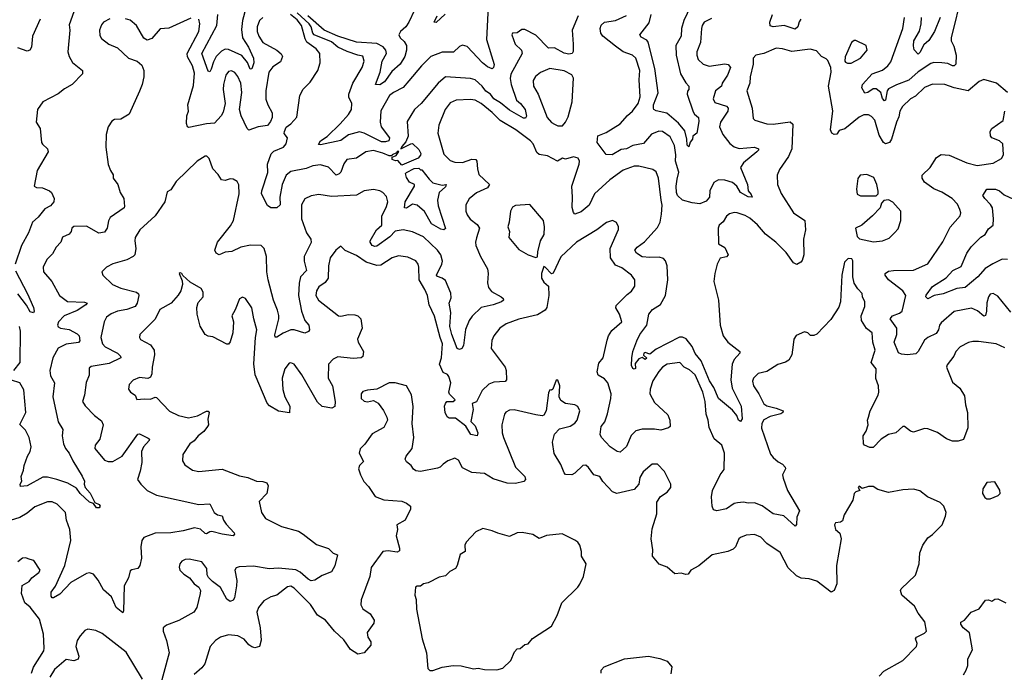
# Model space of a CAD drawing. Extents: x 1690054 to 1842981, y 782881 to 914114.
# Tile 647 of 656: x 1805038 to 1811346, y 878621 to 882801. Entities that reach past the tile are written whole.
import ezdxf

# ---------------------------------------------------------------- set-up
doc = ezdxf.new("R2010")
doc.units = 0

msp = doc.modelspace()

# ---------------------------------------------------------------- linework, layer by layer
at = {"layer": '0CON10XD'}
for points in [[(1811075, 882973.8), (1811005.3, 882685), (1811004.7, 882665), (1811021.8, 882631.8), (1811037.3, 882575), (1811035, 882516.7), (1811025, 882505.7), (1811015, 882505.5), (1810985, 882520), (1810945, 882525.3), (1810895, 882526.7), (1810875, 882520), (1810795, 882467.9), (1810735, 882413.2), (1810655, 882384.3), (1810605, 882358.5), (1810595.3, 882344.7), (1810585, 882286), (1810577.6, 882282.4), (1810565, 882296), (1810554.3, 882334.3), (1810525, 882358.2), (1810505, 882358.5), (1810472.5, 882335), (1810451.4, 882331.4), (1810433.5, 882365), (1810436.9, 882385), (1810499.6, 882455), (1810565, 882477.4), (1810599.6, 882505), (1810619.1, 882530.9), (1810696, 882745), (1810706.8, 882815)], [(1805395, 882882.5), (1805355, 882767.5), (1805359.5, 882735), (1805346.5, 882595), (1805354.4, 882565), (1805375, 882526), (1805439.2, 882475), (1805439.2, 882455), (1805374, 882385), (1805325, 882358.1), (1805285, 882325.8), (1805185.9, 882274.1), (1805151.2, 882225), (1805144, 882145), (1805168, 882105), (1805178, 882015), (1805183.4, 882003.4), (1805216.7, 881975), (1805220, 881955), (1805148.8, 881835), (1805130, 881735), (1805145, 881725.7), (1805184.5, 881724.5), (1805228, 881705), (1805240.8, 881695), (1805258.8, 881655), (1805255.8, 881635), (1805235, 881609.2), (1805199.6, 881590.4), (1805155, 881535.7), (1805120, 881505), (1805094.6, 881435), (1805049.5, 881355), (1805007.9, 881235)], [(1806486, 882874), (1806464.3, 882795), (1806457.7, 882737.7), (1806465.3, 882685), (1806502.8, 882625), (1806535.5, 882554.5), (1806537.1, 882525), (1806525, 882486.7), (1806515, 882483.3), (1806496.4, 882526.4), (1806461.4, 882571.4), (1806375, 882610.5), (1806355, 882611.6), (1806329.9, 882600.1), (1806295.3, 882565), (1806278.9, 882531.1), (1806265, 882484.2), (1806255, 882467.5), (1806245, 882472.5), (1806205.3, 882585), (1806299.6, 882765), (1806307.1, 882835)], [(1808040, 882885), (1808029.1, 882675), (1808078.1, 882515), (1808073.8, 882495), (1808063.8, 882486.2), (1808035, 882500), (1808003.2, 882525), (1807905, 882628.5), (1807875, 882638.1), (1807855, 882628.6), (1807817.3, 882592.7), (1807745, 882592.2), (1807671.8, 882565), (1807611.5, 882505), (1807530.5, 882409.5), (1807495, 882366.2), (1807433.1, 882335), (1807407.8, 882315), (1807351.8, 882218.2), (1807347.1, 882145), (1807353.1, 882115), (1807406.9, 882045), (1807402.5, 882025), (1807382.2, 882017.8), (1807355, 882019.8), (1807245, 882075.2), (1807215, 882083.1), (1807145, 882063.7), (1807095, 882028.3), (1806965, 882000), (1806951.7, 882001.7), (1806965.7, 882025), (1807007.2, 882052.8), (1807090.4, 882135), (1807145, 882194.5), (1807163.1, 882225), (1807165.4, 882265), (1807145.4, 882305), (1807146.8, 882325), (1807172.1, 882395), (1807232.2, 882495), (1807245.6, 882535), (1807236.6, 882566.6), (1807204.5, 882574.5), (1807135, 882597.5), (1807076.2, 882626.2), (1807035, 882659.6), (1806924.9, 882704.9), (1806915.4, 882715.4), (1806904.2, 882755), (1806891.1, 882775), (1806815, 882845.3)], [(1809355, 882927.5), (1809292.2, 882795), (1809278.3, 882745), (1809275, 882696), (1809241.7, 882635), (1809243.4, 882575), (1809271.6, 882455), (1809305, 882395.8), (1809325.7, 882375), (1809325.6, 882355), (1809316.4, 882343.6), (1809313.1, 882325), (1809351.7, 882211.7), (1809362, 882195), (1809387.1, 882175), (1809388.3, 882148.3), (1809376.7, 882075), (1809350, 882055), (1809347.5, 882035), (1809333, 882017), (1809325, 881987.5), (1809315, 881996.7), (1809312.9, 882035), (1809298.8, 882088.8), (1809257.8, 882137.8), (1809183.3, 882203.3), (1809115, 882217.5), (1809101.2, 882225), (1809097.5, 882235), (1809099.1, 882255), (1809128.1, 882331.9), (1809107.7, 882487.7), (1809065, 882656.7), (1809055, 882670.8), (1809018.7, 882688.7), (1809011.8, 882705), (1809069.6, 882780.4), (1809083, 882835)], [(1805169.6, 882805), (1805120, 882695), (1805112.5, 882625), (1805103.1, 882606.9), (1805085, 882600.6), (1805025, 882621.5)], [(1805615, 882807.1), (1805575, 882785.7), (1805561.4, 882768.6), (1805547.8, 882735), (1805550.3, 882700.3), (1805561.7, 882681.7), (1805609.2, 882645), (1805665, 882621.4), (1805735, 882555.7), (1805790, 882535), (1805819.1, 882509.1), (1805832, 882475), (1805832, 882435), (1805822.9, 882385), (1805805, 882342.5), (1805738, 882195), (1805685, 882164.4), (1805645, 882160.9), (1805627.9, 882152.1), (1805604.2, 882115), (1805592.5, 882065), (1805589.2, 881985), (1805604.3, 881874.3), (1805618.6, 881835), (1805637.3, 881807.3), (1805636.2, 881785), (1805666.3, 881746.3), (1805681.5, 881695), (1805704.4, 881655), (1805710, 881605), (1805706, 881595), (1805616.2, 881533.8), (1805606.3, 881513.7), (1805598.5, 881465), (1805580.8, 881439.2), (1805545, 881433.1), (1805465, 881478.9), (1805385, 881475.7), (1805372.5, 881465), (1805368, 881445), (1805353.5, 881426.5), (1805310.9, 881409.1), (1805300.5, 881375), (1805270.6, 881345), (1805247.8, 881302.2), (1805210.6, 881265), (1805188.1, 881215), (1805190.6, 881185), (1805244.4, 881125)], [(1806135, 882810), (1805992.6, 882747.4), (1805938.3, 882741.7), (1805885, 882681.4), (1805855, 882670.6), (1805833.1, 882683.1), (1805785.4, 882765), (1805745, 882797.9), (1805715, 882806.7)], [(1806594.4, 882815), (1806574.8, 882795.2), (1806560, 882755), (1806558.7, 882725), (1806569.2, 882695), (1806595.5, 882655), (1806685, 882606.5), (1806712.1, 882582.1), (1806720.7, 882565), (1806708.6, 882531.4), (1806660, 882500), (1806634.8, 882465.2), (1806615, 882346.2), (1806615, 882291.2), (1806626.9, 882255), (1806655.6, 882205), (1806654.4, 882175), (1806645, 882150), (1806625, 882124.3), (1806565, 882115.7), (1806505, 882094.3), (1806495, 882104), (1806456.9, 882185), (1806445.6, 882225), (1806460.7, 882335), (1806453.5, 882395), (1806435, 882436.5), (1806415, 882461.9), (1806395, 882473.3), (1806375, 882468.9), (1806358.2, 882445), (1806343.8, 882385), (1806342.1, 882355), (1806354.3, 882265), (1806341.3, 882208.7), (1806328.6, 882185), (1806285, 882137.5), (1806235, 882134.6), (1806120.7, 882110.7), (1806112.5, 882115), (1806106, 882136), (1806109.4, 882185), (1806120, 882215), (1806114.4, 882255), (1806151.4, 882378.6), (1806158.1, 882458.1), (1806145.7, 882505), (1806113.3, 882563.3), (1806111.1, 882585), (1806185.9, 882725), (1806191.2, 882775), (1806184.4, 882804.4)], [(1808614.6, 882825), (1808576.2, 882733.8), (1808584.1, 882645), (1808582.9, 882597.1), (1808576.9, 882585), (1808555, 882580.6), (1808525, 882586.7), (1808465, 882620), (1808425, 882617.9), (1808345, 882703.1), (1808275, 882738.1), (1808255, 882738.6), (1808225, 882718), (1808195, 882715.6), (1808190, 882705), (1808211.4, 882645), (1808251.9, 882605), (1808257.5, 882585), (1808185, 882452.9), (1808180.5, 882425), (1808185.7, 882385), (1808220.5, 882285), (1808246.5, 882265), (1808275.8, 882225.8), (1808285, 882182.5), (1808279.1, 882170.9), (1808265, 882171.1), (1808175, 882221.2), (1808118, 882268), (1808075, 882293.3), (1808054.4, 882325), (1808025, 882342.5), (1808001.1, 882375), (1807955, 882415.4), (1807925, 882424.6), (1807765, 882434.5), (1807717.8, 882395), (1807610, 882265), (1807566.7, 882225), (1807521.1, 882148.9), (1807526.8, 882055), (1807511.7, 882018.3), (1807485, 881988.8), (1807480, 881975), (1807543.4, 882006.6), (1807555, 882007.1), (1807595, 881970), (1807607.1, 881945), (1807605, 881932.5), (1807590, 881915), (1807485, 881870), (1807460, 881900), (1807445, 881897.5), (1807423.9, 881906.1), (1807425, 881920), (1807449.3, 881930.7), (1807467.5, 881957.5), (1807455, 881956), (1807451.7, 881948.3), (1807423.8, 881935), (1807421.7, 881928.3), (1807405, 881928.1), (1807365, 881946.7), (1807305, 881962.4), (1807255.3, 881954.7), (1807195, 881914.4), (1807133.8, 881905), (1807115, 881878.8), (1807095.5, 881825), (1807085, 881813.5), (1807065, 881805.6), (1807015, 881855.5), (1806965, 881871.3), (1806915, 881864.5), (1806872.8, 881847.3), (1806775, 881828.7), (1806744.7, 881805), (1806718.8, 881745), (1806704.1, 881665), (1806705.9, 881615), (1806685, 881596.4), (1806647, 881597), (1806625, 881610), (1806587.3, 881685), (1806588.2, 881705), (1806626.8, 881823.2), (1806625.3, 881875), (1806648.6, 881941.4), (1806665, 881958.5), (1806728, 881985), (1806745, 882006.7), (1806752.5, 882045), (1806732.5, 882072.5), (1806734.2, 882085.8), (1806745, 882113.3), (1806775, 882133.3), (1806812.7, 882177.3), (1806832.9, 882315), (1806854.6, 882355.4), (1806898.3, 882401.7), (1806947.1, 882475), (1806962.5, 882525), (1806960.4, 882585), (1806936.2, 882615), (1806878.2, 882658.2), (1806867.6, 882677.6), (1806843.6, 882765), (1806815, 882801.1), (1806771.7, 882835)], [(1807567, 882863), (1807531.3, 882785), (1807511.2, 882755), (1807476.6, 882725), (1807466.7, 882705), (1807474.7, 882685), (1807501.4, 882661.4), (1807515.3, 882635), (1807515.8, 882605.8), (1807504.6, 882565.4), (1807475, 882517.2), (1807421.6, 882468.4), (1807375, 882403.1), (1807345, 882383.3), (1807316.7, 882385), (1807347.7, 882465), (1807359.3, 882535), (1807386.9, 882585), (1807383.8, 882605), (1807366.8, 882626.8), (1807325, 882648), (1807195, 882657.9), (1807075, 882695.9), (1806988.4, 882735), (1806883.5, 882825)], [(1807763.6, 882836.4), (1807705, 882783.8), (1807693.3, 882785), (1807712, 882825)], [(1809470.4, 882809.6), (1809422.2, 882785), (1809410, 882765), (1809406.1, 882743.9), (1809398.9, 882655), (1809376.4, 882595), (1809375.6, 882574.4), (1809385, 882545.8), (1809416.1, 882516.1), (1809455, 882502.9), (1809555, 882519.1), (1809575.7, 882515), (1809591.5, 882495), (1809573.2, 882446.8), (1809538.9, 882395), (1809533.5, 882375), (1809494.5, 882345), (1809480.8, 882295), (1809490.3, 882270.3), (1809565, 882247.7), (1809577.3, 882235), (1809574.1, 882215), (1809526.9, 882145), (1809520.8, 882115), (1809541.5, 882065), (1809587.6, 882007.6), (1809615, 881987.7), (1809646.7, 881976.7), (1809745, 881983.8), (1809770, 881975), (1809770, 881965), (1809760.6, 881955), (1809675.6, 881885), (1809655.6, 881855), (1809701.5, 881745), (1809704.5, 881704.5), (1809725, 881681.2), (1809730, 881665), (1809705, 881666.9), (1809655.8, 881695), (1809632.3, 881735), (1809605, 881757.5), (1809555, 881773.9), (1809514.5, 881775.5), (1809485, 881757.5), (1809458.5, 881705), (1809456.8, 881665), (1809435, 881638), (1809395, 881621.8), (1809345, 881627.8), (1809285, 881644.2), (1809251.9, 881675), (1809244.8, 881694.8), (1809242.6, 881735), (1809250.6, 881779.4), (1809260.3, 881825), (1809238.4, 881895), (1809240.7, 881935), (1809233.7, 881995), (1809205, 882051.8), (1809155.2, 882085.2), (1809132.8, 882087.2), (1809085, 882068.8), (1809035, 882008.5), (1808965, 881994.7), (1808925, 881974.7), (1808890.1, 881969.9), (1808834.3, 881935.7), (1808795, 881937.6), (1808736.7, 882015), (1808742.5, 882057.5), (1808795, 882077.8), (1808885, 882133.7), (1808931.6, 882188.4), (1808964.8, 882215.2), (1809000.3, 882265), (1809013.5, 882306.5), (1809006.1, 882415), (1809010.4, 882475), (1808985, 882554.2), (1808963.6, 882573.6), (1808905, 882596.1), (1808855, 882630.9), (1808773.6, 882695), (1808760, 882715), (1808756.2, 882745), (1808763.5, 882766.5), (1808784, 882786), (1808855, 882795.6), (1808925, 882828.1)], [(1810042, 882805), (1810032.1, 882787.9), (1810022.5, 882755), (1810005, 882740.5), (1809935, 882764.1), (1809865, 882756.2), (1809845, 882762.5), (1809843.8, 882785), (1809860.9, 882835)], [(1810934.4, 882815.6), (1810898.9, 882725), (1810862, 882668), (1810829.9, 882640.1), (1810805, 882590), (1810795, 882581.2), (1810767.7, 882607.7), (1810763.2, 882633.2), (1810767.1, 882665), (1810802.4, 882727.6), (1810814.2, 882775), (1810814.8, 882815)], [(1811365.8, 882335), (1811295, 882393.8), (1811215, 882418), (1811185, 882406), (1811115, 882346), (1811024.1, 882364.1), (1810965, 882385.4), (1810885, 882388.5), (1810835, 882367.5), (1810777.8, 882312.2), (1810744.5, 882295), (1810693.8, 882245), (1810677.3, 882215), (1810671.2, 882178.8), (1810655.4, 882144.6), (1810622.8, 882035), (1810609.6, 882015), (1810585, 882006.1), (1810572.2, 882015), (1810545, 882061.8), (1810517.4, 882157.4), (1810495, 882182.1), (1810475, 882191.8), (1810445, 882191.5), (1810415, 882176.2), (1810325, 882102.9), (1810288.5, 882091.5), (1810271.9, 882068.1), (1810255, 882066.7), (1810240, 882075), (1810233.1, 882095), (1810246.3, 882216.3), (1810220, 882375), (1810237.1, 882465), (1810234.3, 882495), (1810215, 882540), (1810205, 882550), (1810175, 882566.2), (1810142, 882602), (1810102, 882612), (1809985, 882598.2), (1809925, 882615.4), (1809885, 882619.5), (1809805, 882585.5), (1809755, 882574.4), (1809736.9, 882555), (1809736.8, 882516.8), (1809716.9, 882435), (1809715.5, 882395), (1809696.5, 882345), (1809731.1, 882235), (1809737.9, 882167.9), (1809748.1, 882158.1), (1809825, 882134.3), (1809865, 882131.9), (1809975, 882146), (1809991.2, 882131.2), (1809985.4, 881974.6), (1809963.1, 881925), (1809905, 881841.2), (1809890, 881805), (1809893.3, 881745), (1809917.3, 881687.3), (1809994.7, 881564.7), (1810067.1, 881515), (1810072.9, 881455), (1810058.5, 881395), (1810061.4, 881295), (1810050.7, 881259.3), (1810043, 881247), (1810017, 881233), (1809995, 881243.3), (1809949.3, 881309.3), (1809881.1, 881375), (1809815, 881427.7), (1809765, 881486.8), (1809715, 881529.1), (1809685, 881547.1), (1809635, 881563.3), (1809614.4, 881565.6), (1809585, 881558.6), (1809566.6, 881543.4), (1809544.6, 881505.4), (1809520, 881485), (1809512.7, 881465), (1809514.4, 881365), (1809555, 881342.9), (1809575.7, 881295), (1809565, 881281.9), (1809525, 881273.1), (1809505.9, 881234.1), (1809490.8, 881175), (1809484.7, 881124.7), (1809515.5, 881004.5), (1809525.9, 880845), (1809545.4, 880775), (1809574.8, 880734.8), (1809652.5, 880675), (1809652.5, 880665), (1809615, 880623.8), (1809602.2, 880595), (1809593.3, 880495), (1809601.6, 880441.6), (1809660, 880325), (1809665.6, 880245), (1809655, 880228), (1809642.9, 880235), (1809632, 880265), (1809605, 880300), (1809514.6, 880375), (1809485.8, 880445.8), (1809457.3, 880487.3), (1809403.4, 880615), (1809365, 880662.7), (1809347, 880707), (1809307.6, 880757.6), (1809285, 880767.5), (1809265, 880768.2), (1809115, 880691.1), (1809075, 880658.1), (1809045, 880670), (1809036.2, 880665), (1809035, 880652.5), (1809055, 880632.5), (1809045, 880624.3), (1809026.2, 880636.2), (1809005, 880628), (1808980.5, 880599.5), (1808982.5, 880567.5), (1808975, 880562.5), (1808965, 880567.5), (1808957, 880587), (1808960, 880635), (1808966.9, 880675), (1808990.9, 880745), (1809011.8, 880785), (1809055.4, 880845), (1809068.1, 880915), (1809092.9, 880945), (1809142.7, 880977.3), (1809175.9, 881035), (1809189.7, 881135), (1809185.9, 881225), (1809175.8, 881255.8), (1809161.6, 881271.6), (1809135, 881278.9), (1809075, 881276.8), (1809025, 881283.1), (1808990, 881305), (1808978.5, 881325), (1808992.7, 881345), (1809041.3, 881378.7), (1809125, 881469.4), (1809140, 881505), (1809148.8, 881555), (1809153.9, 881613.9), (1809148.2, 881645), (1809130, 881785), (1809115, 881826), (1809095, 881842.5), (1809005, 881862.7), (1808975, 881862.1), (1808905, 881836.9), (1808818.8, 881775), (1808721.2, 881685), (1808686.3, 881613.7), (1808635, 881569.6), (1808595, 881556.2), (1808585, 881566.7), (1808577.5, 881597.5), (1808580, 881665), (1808574.2, 881735), (1808622.1, 881875), (1808624.5, 881895), (1808615.7, 881915), (1808585, 881922.3), (1808535, 881908), (1808515, 881913.8), (1808484.2, 881894.2), (1808419.2, 881929.2), (1808365, 881937.5), (1808351.2, 881951.2), (1808326.9, 882005), (1808310.9, 882025), (1808216.4, 882095), (1808115.5, 882155.5), (1808065, 882206.9), (1807995, 882263.6), (1807955, 882284.7), (1807925, 882290.9), (1807835, 882285.4), (1807795, 882267.8), (1807764.2, 882225.8), (1807723.3, 882125), (1807716.4, 882075), (1807755, 881940.8), (1807795, 881900), (1807825, 881887.5), (1807875, 881886.9), (1807935, 881908), (1807960, 881905), (1807967.1, 881895), (1807970.4, 881845), (1807979.8, 881809.8), (1808047.8, 881745), (1808035.6, 881725), (1807965, 881691.9), (1807917.3, 881652.7), (1807896.9, 881615), (1807896.9, 881575), (1807905, 881552), (1807924, 881524), (1807968.4, 881488.4), (1807984.4, 881465), (1807965, 881403.3), (1807957.9, 881375), (1807960.4, 881355), (1807990.8, 881285), (1808035.7, 881205), (1808040, 881175), (1808035.5, 881115), (1808041.5, 881085), (1808059.8, 881059.8), (1808121.4, 881025), (1808134.2, 881015), (1808136.5, 881005), (1808125, 880993.8), (1808070.8, 880975), (1807995, 880957.9), (1807937.5, 880902.5), (1807918, 880875), (1807894.1, 880815.9), (1807880.9, 880715), (1807870, 880695), (1807855, 880687.6), (1807841.2, 880695), (1807805.9, 880785), (1807793.9, 880835), (1807800, 880925), (1807788.9, 880985), (1807801.1, 881018.9), (1807799.2, 881049.1), (1807765, 881130.5), (1807745.2, 881145.2), (1807715.3, 881155.3), (1807707.5, 881165), (1807742.2, 881235), (1807745.8, 881255), (1807734.7, 881295), (1807715.2, 881325.2), (1807625, 881411.2), (1807555, 881441.8), (1807495, 881454.6), (1807443.4, 881446.6), (1807409.7, 881410.3), (1807325, 881351.2), (1807312.4, 881347.6), (1807295, 881355.5), (1807282.3, 881375), (1807282.9, 881385), (1807324.2, 881455.8), (1807357.3, 881485), (1807357, 881543), (1807388.4, 881605), (1807396.9, 881635), (1807387.7, 881667.7), (1807365, 881694.3), (1807344.3, 881705.7), (1807305, 881712.9), (1807244.7, 881705.3), (1807195, 881676.2), (1807035, 881667.6), (1806955, 881681.5), (1806905, 881672.2), (1806865, 881652.9), (1806842.7, 881615), (1806843.1, 881525), (1806876, 881436), (1806901.8, 881395), (1806904.4, 881374.4), (1806859.2, 881285), (1806859.6, 881255), (1806875.5, 881195), (1806836.5, 881153.5), (1806827.4, 881112.6), (1806823.6, 881035), (1806843.8, 880933.8), (1806865.3, 880875.3), (1806890.5, 880845), (1806893.8, 880815), (1806887.1, 880802.9), (1806865, 880792.5), (1806795, 880815.4), (1806775, 880814.6), (1806726, 880794), (1806685, 880766.7), (1806675, 880767.5), (1806672.9, 880782.9), (1806696.8, 880885), (1806696.9, 880906.9), (1806690.2, 880940.2), (1806662.8, 881005), (1806628.8, 881135), (1806621.2, 881185), (1806619.7, 881285), (1806603.1, 881335), (1806585, 881354.5), (1806516.7, 881356.7), (1806455, 881343.5), (1806396.6, 881316.6), (1806355, 881312), (1806315, 881294.3), (1806295.5, 881305.5), (1806287.8, 881325), (1806305.9, 881375), (1806389.2, 881480.9), (1806406.5, 881515), (1806442.7, 881685), (1806442.4, 881742.4), (1806430, 881765), (1806405, 881780), (1806385, 881782.5), (1806355, 881770.8), (1806331.2, 881775), (1806309.1, 881809.1), (1806274, 881845), (1806252.3, 881912.3), (1806235.9, 881925.9), (1806225, 881926.2), (1806175, 881895.8), (1806039.4, 881765), (1806005, 881712), (1805982.4, 881697.6), (1805967.5, 881635), (1805905.2, 881544.8), (1805807.1, 881455), (1805778.1, 881405), (1805774.4, 881385), (1805782.5, 881335), (1805775.5, 881294.5), (1805763.8, 881283.8)], [(1810341.7, 882521.7), (1810365, 882522.5), (1810424.3, 882555.7), (1810468, 882605), (1810460, 882635), (1810395, 882668.8), (1810385, 882668.8), (1810366.2, 882655), (1810327.3, 882562.7), (1810323.3, 882535), (1810328.3, 882528.3), (1810341.7, 882521.7)], [(1808485, 882121.2), (1808515, 882122), (1808535, 882145.8), (1808550.8, 882179.2), (1808577.2, 882275), (1808585, 882426.7), (1808575, 882448.6), (1808525, 882474.4), (1808435, 882487.5), (1808375, 882463.5), (1808342.1, 882437.9), (1808327.3, 882412.7), (1808328.5, 882375), (1808360, 882325), (1808416.9, 882175), (1808445, 882142.5), (1808465, 882131.2), (1808485, 882121.2)], [(1811387, 880927), (1811305, 881030.6), (1811275, 881046.9), (1811255, 881042.5), (1811243.9, 881026.1), (1811233.1, 880986.9), (1811232.8, 880935), (1811224.5, 880905.5), (1811215, 880902.2), (1811175, 880936.3), (1811135, 880954), (1811025, 880931.1), (1810940.9, 880859.1), (1810931.2, 880845), (1810925.3, 880814.7), (1810908.6, 880791.4), (1810855, 880765.3), (1810835, 880748.4), (1810793, 880675), (1810778.9, 880661.1), (1810725, 880653.8), (1810688.1, 880658.1), (1810667.8, 880667.8), (1810640.9, 880735), (1810658.4, 880785), (1810657.5, 880825), (1810614.5, 880885), (1810629.4, 880905), (1810675, 880920.7), (1810691.3, 880935), (1810715.3, 881035), (1810695, 881065.3), (1810604.2, 881134.3), (1810583.1, 881165), (1810582.5, 881175), (1810605, 881189.5), (1810635, 881195.3), (1810764.2, 881195.8), (1810855, 881237.5), (1810952.3, 881377.7), (1810998.4, 881471.6), (1811063.8, 881545), (1811067.5, 881565), (1811061.1, 881585), (1811045, 881619.2), (1811011.4, 881655), (1810945, 881697.1), (1810895, 881717.5), (1810835, 881759.4), (1810818.9, 881785), (1810820.6, 881805), (1810870, 881855), (1810910.6, 881919.4), (1810942.3, 881937.7), (1810993.1, 881933.1), (1811105, 881884.3), (1811173, 881867), (1811275, 881882.9), (1811327.9, 881912.1), (1811340.8, 881935), (1811336, 882005), (1811316, 882025), (1811266, 882045), (1811257.3, 882057.3), (1811255.7, 882085), (1811266, 882105), (1811339.2, 882155), (1811348.6, 882215)], [(1807755, 881455.7), (1807735, 881458.9), (1807675, 881493.3), (1807631.5, 881571.5), (1807585, 881612.5), (1807555, 881619.4), (1807515, 881594.4), (1807504, 881595), (1807507.5, 881635), (1807567.5, 881735), (1807566.4, 881746.4), (1807535, 881761.2), (1807515, 881791.2), (1807510, 881815), (1807515, 881822.5), (1807565, 881847.5), (1807595, 881850), (1807605, 881840), (1807615, 881840), (1807660, 881780), (1807685, 881756.9), (1807745, 881742), (1807770, 881745), (1807765, 881730), (1807725.3, 881694.7), (1807714.2, 881644.2), (1807718.6, 881608.6), (1807765, 881463.8), (1807755, 881455.7)], [(1810425, 881673.3), (1810525, 881673.8), (1810537.5, 881685), (1810537, 881703), (1810530, 881745), (1810509.3, 881789.3), (1810465, 881810), (1810422.5, 881805), (1810407, 881783), (1810400, 881715), (1810403.6, 881683.6), (1810425, 881673.3)], [(1811365.4, 881265.4), (1811332, 881268), (1811272.5, 881237.5), (1811222.7, 881207.3), (1811176.9, 881155), (1811095, 881085.8), (1811041.5, 881078.5), (1810955, 881044.5), (1810896.6, 881033.4), (1810855, 881013.3), (1810843.8, 881025), (1810845, 881037.5), (1810885, 881092), (1810973.4, 881146.6), (1811015.7, 881195), (1811069.5, 881220.5), (1811106.4, 881305), (1811134.1, 881345.9), (1811195, 881408.9), (1811223.9, 881426.1), (1811245, 881461.8), (1811274.2, 881485.8), (1811277.6, 881525), (1811270.9, 881595), (1811258.3, 881618.3), (1811220.6, 881655), (1811208.8, 881675), (1811233.8, 881715), (1811288.8, 881715), (1811315, 881704.6), (1811345, 881679.6), (1811405, 881652.5)], [(1808345, 881277.5), (1808355, 881282.5), (1808356.7, 881315), (1808373.3, 881385), (1808397.5, 881425), (1808400.9, 881475), (1808393.3, 881515), (1808305, 881616.7), (1808215, 881611.2), (1808195, 881601.2), (1808181.1, 881575), (1808174.6, 881505), (1808165.4, 881475), (1808175.5, 881445), (1808170.6, 881405), (1808235, 881330), (1808295, 881294), (1808345, 881277.5)], [(1810507.7, 881377.7), (1810565, 881384.3), (1810607.3, 881402.7), (1810643.3, 881435), (1810665, 881462.5), (1810683.3, 881515), (1810683.3, 881575), (1810631.7, 881631.7), (1810605, 881647.5), (1810575, 881642.5), (1810560, 881625), (1810550, 881595), (1810502.5, 881545), (1810434.1, 881485.9), (1810393.3, 881465), (1810403, 881413), (1810418.3, 881398.3), (1810507.7, 881377.7)], [(1811349.1, 880699.1), (1811293.8, 880723.8), (1811181.3, 880738.7), (1811145, 880740.6), (1811116.6, 880733.4), (1811064, 880705), (1811035, 880676), (1811021.9, 880645), (1810980, 880590), (1810976, 880575), (1811015, 880479.2), (1811061.2, 880441.2), (1811091.1, 880391.1), (1811096.4, 880335), (1811110, 880285), (1811113.3, 880186.7), (1811085, 880112.7), (1811049.4, 880100.6), (1811015, 880102.2), (1810976.6, 880116.6), (1810917.7, 880157.7), (1810855, 880180.9), (1810835, 880182.5), (1810765, 880159.5), (1810744.6, 880164.6), (1810706.2, 880195), (1810695, 880195.6), (1810652, 880155), (1810605, 880144.3), (1810556, 880114), (1810505, 880060), (1810485, 880061.4), (1810450, 880075), (1810443.1, 880085), (1810441.8, 880135), (1810461.1, 880165), (1810474.1, 880205), (1810470.4, 880235), (1810476.2, 880255), (1810486.2, 880295), (1810537.5, 880395), (1810541.5, 880415), (1810539.1, 880455), (1810522.6, 880502.6), (1810526, 880565), (1810493.8, 880605), (1810518.5, 880685), (1810503.3, 880735), (1810499.2, 880795), (1810463.3, 880823.3), (1810431.6, 880875), (1810429.3, 880905), (1810453.1, 880965), (1810453.1, 880993.1), (1810438, 881025), (1810435, 881046.2), (1810407, 881077), (1810384.2, 881114.2), (1810375.8, 881155), (1810376.2, 881256.2), (1810369.2, 881269.2), (1810345, 881272), (1810323, 881247), (1810304.3, 881165), (1810296.8, 880993.2), (1810285, 880958.8), (1810235, 880881.2), (1810145, 880787.5), (1810125, 880777.5), (1810105, 880777.5), (1810086.1, 880796.1), (1810065, 880802.5), (1810011.7, 880778.3), (1809996.7, 880755), (1809992.3, 880717.7), (1809985.6, 880655), (1809965, 880620), (1809943.7, 880606.3), (1809895, 880592.9), (1809825, 880548.1), (1809768, 880535), (1809739.5, 880505), (1809732.3, 880485), (1809739.1, 880455), (1809772.5, 880405), (1809805, 880339.6), (1809825, 880327.6), (1809885, 880313.1), (1809928.6, 880295), (1809927.5, 880285), (1809915, 880275.5), (1809845, 880258.6), (1809805, 880237.5), (1809792.5, 880215), (1809790.3, 880185), (1809848.3, 880018.3), (1809865.9, 879995.9), (1809897.9, 879967.9), (1809925, 879954.5), (1809941.5, 879935), (1809944.4, 879925), (1809925.5, 879885), (1809928.2, 879865), (1809957.9, 879785), (1810032.7, 879655), (1810015.9, 879615), (1810015, 879567.5), (1810005, 879557.5), (1809932.7, 879622.7), (1809865.6, 879635.6), (1809795, 879687.8), (1809745, 879705.5), (1809705, 879703.3), (1809675, 879710.6), (1809637, 879707), (1809615, 879701.1), (1809565, 879666.9), (1809505, 879656), (1809482, 879662), (1809474.1, 879684.1), (1809470, 879745), (1809475.7, 879785), (1809525.3, 879884.7), (1809551.2, 879918.8), (1809553.1, 880025), (1809535.3, 880075), (1809486.9, 880116.9), (1809455, 880188.6), (1809448.9, 880235), (1809434.8, 880275), (1809430, 880355), (1809413.5, 880415), (1809365.2, 880525.2), (1809328.5, 880558.5), (1809295.6, 880575), (1809266, 880605), (1809185, 880594.6), (1809155, 880576.2), (1809131.9, 880548.1), (1809093, 880487), (1809076, 880435), (1809074.1, 880405), (1809105, 880348.5), (1809189.5, 880269.5), (1809203.6, 880235), (1809205.6, 880195), (1809193.7, 880186.3), (1809145, 880172.7), (1809105, 880179.1), (1809025, 880177.3), (1808985, 880166.5), (1808955, 880137.1), (1808925, 880067.5), (1808885, 880030), (1808865, 880034.2), (1808820.4, 880065), (1808764.8, 880124.8), (1808756.2, 880145), (1808763.2, 880195), (1808786.3, 880225), (1808803.8, 880276.2), (1808825.2, 880375), (1808826.9, 880405), (1808805, 880475.7), (1808785, 880500), (1808743.8, 880523.8), (1808736.7, 880545), (1808748.2, 880601.8), (1808775.8, 880635), (1808801.7, 880748.3), (1808809.1, 880775), (1808830.4, 880809.6), (1808894.5, 880865), (1808880.4, 880915), (1808857.6, 880955), (1808859.9, 880970.1), (1808929.3, 881040.7), (1808958.3, 881061.7), (1808978.6, 881095), (1808978, 881135), (1808957.5, 881165), (1808895, 881210.6), (1808855, 881227.7), (1808822.1, 881275), (1808820, 881335), (1808873.2, 881456.8), (1808874.3, 881475), (1808861.2, 881501.2), (1808835, 881514.2), (1808797.4, 881502.6), (1808735, 881455.6), (1808604.3, 881375.7), (1808505, 881282.9), (1808455, 881177.5), (1808445, 881172.5), (1808405, 881216.7), (1808395, 881220), (1808381.2, 881175), (1808381.2, 881145), (1808395, 881120), (1808426, 881095), (1808428.2, 881035), (1808415, 880956.7), (1808405, 880940), (1808355, 880911.1), (1808235, 880883.1), (1808155, 880851.9), (1808114.2, 880825), (1808074.3, 880775.7), (1808063.1, 880746.9), (1808059.2, 880695), (1808147.8, 880575), (1808154.4, 880555), (1808157.5, 880495), (1808147.4, 880482.6), (1808075, 880479.6), (1808043.5, 880466.5), (1808001.5, 880425), (1807965, 880352.9), (1807937.5, 880342.5), (1807943.3, 880305), (1807928.3, 880228.3), (1807955, 880200), (1807973.3, 880155), (1807967.5, 880135), (1807927.5, 880145), (1807896.4, 880196.4), (1807828.8, 880248.8), (1807789.3, 880249.3), (1807776.4, 880256.4), (1807763.9, 880283.9), (1807760, 880325), (1807765, 880342.5), (1807775, 880355.8), (1807815, 880356.2), (1807828, 880365), (1807791.5, 880401.5), (1807786.8, 880415), (1807790.7, 880435), (1807799.3, 880475), (1807787.1, 880515), (1807777.5, 880527.5), (1807751.3, 880541.3), (1807727.3, 880595), (1807740.8, 880635), (1807746.7, 880725), (1807730.7, 880765), (1807695, 880902.5), (1807661.4, 880975), (1807650, 881035), (1807633.8, 881073.8), (1807596.2, 881135), (1807595.4, 881215.4), (1807590.6, 881235), (1807575, 881256.9), (1807525, 881280.5), (1807465, 881287.7), (1807425, 881276.2), (1807350.6, 881229.4), (1807325, 881225.7), (1807257.5, 881247.5), (1807195, 881290), (1807123.4, 881323.4), (1807095, 881350), (1807063.3, 881325), (1807026.2, 881275), (1807017.1, 881225), (1807014.4, 881145.6), (1806995, 881118.1)], [(1805763.8, 881283.8), (1805725, 881262.7), (1805635, 881238.1), (1805594.2, 881215), (1805564, 881185), (1805570, 881165), (1805632.5, 881105), (1805685, 881080.4), (1805785.4, 881055.4), (1805799.2, 881045), (1805801.4, 881035), (1805789.6, 880985), (1805776.9, 880965), (1805725, 880943.9), (1805665, 880933.1), (1805623.5, 880916.5), (1805594.7, 880895.3), (1805578.2, 880865), (1805557.5, 880765), (1805568.1, 880725), (1805586, 880706), (1805663.5, 880665), (1805683.3, 880645), (1805685.7, 880635), (1805610.7, 880599.3), (1805495, 880578.9), (1805482.1, 880567.9), (1805482.5, 880525), (1805463.3, 880476.7), (1805452.1, 880395), (1805440.5, 880355), (1805457.3, 880327.3), (1805517.5, 880265), (1805561.4, 880231.4), (1805573.1, 880205), (1805550.5, 880115), (1805520, 880075), (1805519.2, 880055), (1805580.6, 879980.6), (1805605, 879971.1), (1805635, 879971.8), (1805695, 880006.1), (1805795, 880145.8), (1805805, 880149.2), (1805861.4, 880121.4), (1805868.8, 880115), (1805866, 880105), (1805830.5, 880065), (1805818.1, 880035), (1805819.5, 879965), (1805810.3, 879909.7), (1805792.9, 879855), (1805814.2, 879825), (1805855, 879784.4), (1805914.7, 879754.7), (1806185, 879696.2), (1806255, 879698.8), (1806284.1, 879644.1), (1806305, 879630), (1806335, 879622.5), (1806343.3, 879595), (1806359.7, 879569.7), (1806411.9, 879515), (1806414.2, 879505), (1806404.3, 879495.7), (1806335, 879504.6), (1806268.3, 879521.7), (1806255, 879520.8), (1806235, 879508), (1806225, 879510), (1806196.5, 879536.5), (1806156.9, 879546.9), (1806085, 879526.8), (1806005, 879514), (1805905, 879512.9), (1805833.1, 879485), (1805821.1, 879465), (1805812.7, 879425), (1805818.1, 879351.9), (1805808, 879305), (1805794.2, 879285.8), (1805755, 879278), (1805745, 879270), (1805734.2, 879225.8), (1805707.8, 879175), (1805702.5, 879015), (1805697.5, 879002.5), (1805655, 879036.2), (1805624.7, 879104.7), (1805575, 879148.6), (1805540.8, 879210.8), (1805509.4, 879249.4), (1805485, 879256.9), (1805465, 879254.4), (1805365, 879195.4), (1805295, 879122), (1805255, 879098), (1805245, 879097.5), (1805239.2, 879109.2), (1805238.9, 879135), (1805266.7, 879173.3), (1805327.7, 879305), (1805364.5, 879465), (1805357.8, 879535), (1805337.9, 879595), (1805331.1, 879645), (1805277.1, 879697.1), (1805245, 879711.8), (1805215, 879712.9), (1805135, 879680), (1805085, 879640), (1805038, 879612), (1804977.4, 879592.6)], [(1805011.6, 881191.6), (1805087.5, 881045), (1805125, 880958), (1805129.5, 880935), (1805125, 880922.5), (1805105, 880930), (1805081.6, 880971.6), (1805025, 881044.4)], [(1806995, 881118.1), (1806955, 881088.9), (1806938.2, 881065), (1806934.6, 881035), (1806952.9, 881005), (1807080, 880905), (1807095, 880901.1), (1807145, 880912.2), (1807185, 880910.8), (1807204.1, 880904.1), (1807224, 880884), (1807231.4, 880825), (1807201.5, 880755), (1807205.6, 880735), (1807240.6, 880675), (1807235.6, 880644.4), (1807224.3, 880635.7), (1807175, 880630.9), (1807075, 880641.3), (1807045, 880627.5), (1807016.7, 880595), (1807014.6, 880505), (1807042.7, 880455), (1807059.4, 880355), (1807057, 880323), (1807037.7, 880312.3), (1806975, 880324), (1806945, 880350.8), (1806845.2, 880525.2), (1806795, 880594.4), (1806775, 880603.1), (1806765, 880600.6), (1806735.9, 880564.1), (1806718.9, 880505), (1806722.8, 880432.8), (1806735.7, 880385.7), (1806767.5, 880325), (1806767, 880283), (1806695, 880292.5), (1806637.1, 880327.1), (1806623.8, 880345), (1806546.9, 880526.9), (1806537.3, 880597.3), (1806548.2, 880765), (1806557.5, 880815), (1806536.7, 880885), (1806525.6, 880955), (1806485, 881016.2), (1806465, 881023.3), (1806445, 881012.5), (1806418, 880942), (1806396.2, 880905), (1806406.7, 880865), (1806402.5, 880795), (1806385, 880737.5), (1806375, 880723.3), (1806365, 880723.3), (1806275, 880770), (1806244.3, 880774.3), (1806225, 880784), (1806192.9, 880837.1), (1806174.5, 880915), (1806172.1, 880957.9), (1806180.6, 880989.4), (1806213.3, 881025), (1806213.3, 881055), (1806199.3, 881079.3), (1806128.8, 881118.8), (1806081.7, 881161.7), (1806076.4, 881176.4), (1806065, 881180), (1806060, 881175), (1806079.3, 881129.3), (1806080, 881105), (1806069.2, 881065), (1806053.2, 881036.8), (1806008, 880985), (1805935, 880944.3), (1805905, 880882.2), (1805807.1, 880785), (1805804.2, 880765), (1805812, 880752), (1805875, 880717.8), (1805899.4, 880685), (1805902, 880655), (1805886.8, 880575), (1805885, 880533.3), (1805875, 880511.4), (1805858.3, 880501.7), (1805805, 880508.6), (1805765, 880492.5), (1805738, 880465), (1805733.8, 880435), (1805746.7, 880415), (1805776.7, 880395), (1805787.5, 880367.5), (1805835, 880373.1), (1805875, 880369.4), (1805905, 880384), (1805915, 880382), (1805997, 880293), (1806055, 880265.5), (1806118.6, 880251.4), (1806176.1, 880263.9), (1806235, 880292.9), (1806245, 880294.3), (1806251.5, 880285), (1806242.8, 880242.8), (1806247.5, 880205), (1806241.5, 880195), (1806217.4, 880162.6), (1806181.5, 880135), (1806156.4, 880103.6), (1806128.6, 880085), (1806083.2, 880016.8), (1806080, 879975), (1806095, 879948.8), (1806145, 879916), (1806185, 879907.5), (1806335, 879922.5), (1806445, 879880), (1806499.3, 879869.3), (1806555, 879844.5), (1806595, 879842.9), (1806620, 879835), (1806628.6, 879815), (1806621.1, 879765), (1806571.1, 879715), (1806587.5, 879645), (1806612.2, 879605), (1806715, 879553.8), (1806823.3, 879525), (1806853.6, 879506.4), (1806938.6, 879438.6), (1807015, 879414), (1807045, 879383.1), (1807073.6, 879373.6), (1807057.6, 879302.4), (1807035, 879264.2), (1806975, 879240.4), (1806928.7, 879211.3), (1806905, 879205.9), (1806885, 879216.6), (1806835, 879263.1), (1806806, 879276), (1806695, 879287), (1806635, 879283.1), (1806535, 879300), (1806443.2, 879296.8), (1806425, 879290), (1806416.9, 879275), (1806427.7, 879207.7), (1806426.9, 879175), (1806412.8, 879097.2), (1806405, 879082.5), (1806386.6, 879073.4), (1806365, 879088.6), (1806325, 879163.3), (1806271.9, 879201.9), (1806248, 879228), (1806239.4, 879245), (1806236.7, 879285), (1806205, 879328.6), (1806124.3, 879345.7), (1806097.3, 879342.7), (1806077.1, 879332.9), (1806063.8, 879315), (1806058.8, 879295), (1806063.8, 879275), (1806088.9, 879248.9), (1806126.2, 879225), (1806155, 879186.7), (1806185, 879166.7), (1806196, 879145), (1806194.3, 879125), (1806171.4, 879035), (1806152.9, 879005), (1806058.1, 878951.9), (1805977.6, 878922.4), (1805956.2, 878905), (1805955.8, 878885), (1805978.6, 878825), (1805994.2, 878745), (1805933.8, 878516.2)], [(1805244.4, 881125), (1805293.5, 881033.5), (1805344.3, 880995), (1805452.7, 880992.7), (1805468.8, 880985), (1805462, 880975), (1805405, 880938.8), (1805321.9, 880905), (1805285.5, 880865), (1805280, 880845), (1805285, 880833.1), (1805300, 880825), (1805355, 880815.9), (1805405, 880789.2), (1805418.2, 880775), (1805423.1, 880745), (1805415, 880733.5), (1805335, 880721.8), (1805283.1, 880696.9), (1805249.2, 880635), (1805230.6, 880555), (1805235, 880520), (1805261.4, 880475), (1805248.8, 880385), (1805284.7, 880224.7), (1805314.4, 880175), (1805309.5, 880135), (1805318.2, 880085), (1805330, 880055), (1805355.4, 880025), (1805377.8, 879975), (1805437.8, 879877.8), (1805452, 879845), (1805450, 879825), (1805456.2, 879805), (1805488.2, 879768.2), (1805518.3, 879708.3), (1805547.1, 879695), (1805552.5, 879685), (1805547.5, 879675), (1805528.8, 879675), (1805511.2, 879701.2), (1805485, 879710), (1805425, 879767.1), (1805400.4, 879800.4), (1805345, 879832.7), (1805276.1, 879856.1), (1805215, 879871.3), (1805185, 879870.8), (1805085, 879816.2), (1805041.7, 879811.7), (1805040, 879825), (1805051.2, 879845), (1805046.5, 879875), (1805062.1, 879915), (1805065.3, 879945), (1805086.5, 880005), (1805104.8, 880035), (1805111.2, 880065), (1805097.8, 880125), (1805075, 880172.5), (1805037.9, 880207.9), (1805077.5, 880285), (1805065, 880430), (1805039.2, 880475), (1804985, 880491.5)], [(1804999.7, 880555), (1805040.6, 880605), (1805043.4, 880805), (1805037.1, 880835)], [(1810545, 878596.2), (1810575, 878628), (1810695, 878696.2), (1810784.4, 878785.6), (1810788.6, 878805), (1810778, 878835), (1810783.8, 878845), (1810835, 878870.6), (1810846.9, 878885), (1810837.5, 878945), (1810795, 879000), (1810771.2, 879045), (1810690, 879115), (1810680, 879145), (1810684.1, 879155.9), (1810776.4, 879243.6), (1810800, 879315), (1810804, 879385), (1810824.1, 879435.9), (1810857, 879483), (1810886.4, 879503.6), (1810947.5, 879565), (1810969.3, 879620.7), (1810972.5, 879645), (1810957.5, 879685), (1810935, 879707.5), (1810853.9, 879743.9), (1810805, 879783.3), (1810765, 879793.8), (1810695, 879790), (1810605, 879772.5), (1810535, 879790.8), (1810505, 879810), (1810475, 879810), (1810435, 879797.5), (1810415, 879813.3), (1810410, 879805), (1810420, 879785), (1810395, 879776), (1810384.4, 879765), (1810375.9, 879724.1), (1810320.3, 879629.7), (1810308.8, 879591.2), (1810297, 879583), (1810265, 879578.9), (1810257.1, 879565), (1810264.6, 879534.6), (1810292.7, 879512.7), (1810300.8, 879475), (1810271.2, 879305), (1810273, 879187), (1810255.8, 879144.2), (1810236.4, 879133.6), (1810144.5, 879204.5), (1810095, 879219.2), (1810045, 879222.9), (1810015, 879238.6), (1809960.2, 879290.2), (1809908.8, 879388.8), (1809825, 879445.6), (1809785, 879485.6), (1809745, 879504.4), (1809691.7, 879498.3), (1809656, 879485), (1809645.6, 879475), (1809623.3, 879425), (1809609.7, 879410.3), (1809575, 879395.5), (1809475, 879373.5), (1809388.2, 879301.8), (1809337.5, 879275), (1809320.7, 879249.3), (1809305, 879246.7), (1809275, 879256.7), (1809235, 879251.2), (1809186.2, 879295), (1809135, 879314.4), (1809091.9, 879365), (1809093.5, 879405), (1809082.5, 879475), (1809090.2, 879539.8), (1809119.2, 879635), (1809118.8, 879711.2), (1809142.3, 879747.7), (1809186.7, 879775), (1809208.8, 879805), (1809210, 879825), (1809168, 879908), (1809123.6, 879953.6), (1809090, 879955), (1809033.1, 879905), (1809010.5, 879869.5), (1809004.6, 879825), (1808975, 879792.7), (1808864.2, 879765.8), (1808835, 879776.7), (1808805, 879807.9), (1808773.5, 879843.5), (1808755.4, 879875), (1808716.6, 879886.6), (1808682.7, 879932.7), (1808665, 879946.7), (1808645, 879946), (1808595, 879896.7), (1808575.3, 879884.7), (1808535, 879886.9), (1808525, 879898), (1808505, 879952.5), (1808461.9, 880021.9), (1808451.3, 880095), (1808463.8, 880146.2), (1808495, 880180), (1808565, 880198.1), (1808595, 880215.7), (1808609.4, 880235), (1808625.8, 880295), (1808614.2, 880324.2), (1808595, 880334), (1808535, 880342.5), (1808505, 880362.5), (1808493.3, 880385), (1808498.8, 880455), (1808485, 880492.5), (1808475, 880492.5), (1808452.5, 880435), (1808445, 880427.5), (1808435, 880430), (1808425, 880410), (1808410, 880295), (1808395, 880268), (1808385, 880264), (1808345, 880270.8), (1808205, 880301.9), (1808175, 880300.8), (1808152.4, 880287.6), (1808142.9, 880275), (1808127.5, 880205), (1808128.2, 880155), (1808138.2, 880125), (1808214.7, 879934.8), (1808272.9, 879875), (1808278.6, 879855), (1808267.6, 879842.4), (1808215, 879830), (1808161.5, 879831.5), (1808070.8, 879860.9), (1808015, 879894.4), (1807935, 879900), (1807875, 879930), (1807848.9, 879978.9), (1807825, 879991.4), (1807780, 879975), (1807750, 879955), (1807732.5, 879935), (1807715, 879928), (1807605, 879906), (1807575, 879910.8), (1807560.9, 879920.9), (1807546.7, 879945), (1807515, 879968.8), (1807507.5, 879985), (1807512.9, 880005), (1807551.9, 880055), (1807561.9, 880125), (1807553.1, 880215), (1807557.7, 880322.3), (1807547.3, 880397.3), (1807515, 880456.7), (1807444.2, 880475.8), (1807405, 880476), (1807325.9, 880434.1), (1807265, 880428), (1807235, 880418.8), (1807226, 880405), (1807226, 880375), (1807245, 880358), (1807265, 880352.5), (1807305, 880360.8), (1807334.4, 880344.4), (1807368.2, 880298.2), (1807390.8, 880255), (1807394.3, 880235), (1807370.6, 880189.4), (1807295, 880147.5), (1807248.6, 880081.4), (1807218.8, 880051.2), (1807212.9, 880025), (1807239.7, 879970.3), (1807214, 879945), (1807207.5, 879925), (1807220, 879885), (1807243, 879843), (1807271.7, 879811.7), (1807315.9, 879745.9), (1807370, 879725), (1807486.8, 879716.8), (1807516.7, 879705), (1807541.2, 879685), (1807542, 879665), (1807507.5, 879595), (1807453.1, 879565), (1807457.1, 879535), (1807448.9, 879495), (1807471.9, 879415), (1807471.2, 879398.8), (1807455, 879390.6), (1807398.8, 879398.8), (1807365, 879394), (1807288.7, 879291.3), (1807281.9, 879235), (1807224.4, 879085), (1807223.8, 879053.8), (1807235, 879026.2), (1807283.1, 878995), (1807309.4, 878955), (1807305.5, 878934.5), (1807263.6, 878875), (1807267.5, 878845), (1807287.8, 878815), (1807287.8, 878795), (1807245, 878744.4), (1807205, 878736.9), (1807156, 878766), (1807115, 878828.5), (1807055, 878884.4), (1806997.5, 878955), (1806946, 878986), (1806899.7, 879055), (1806795, 879159.1), (1806775, 879172.2), (1806752.9, 879167.1), (1806684.5, 879115.5), (1806646.4, 879103.6), (1806602.4, 879077.6), (1806566.9, 879035), (1806557.1, 879005), (1806578.1, 878905), (1806583.8, 878826.2), (1806573.3, 878786.7), (1806545, 878778.1), (1806525, 878783.3), (1806505, 878795.6), (1806475, 878833.3), (1806434.6, 878854.6), (1806375, 878860.6), (1806325, 878845.7), (1806292, 878825), (1806257.5, 878785), (1806223.8, 878675), (1806205, 878649.5), (1806155, 878605.7)], [(1811255, 879732.5), (1811306.7, 879753.3), (1811320, 879765), (1811317, 879787), (1811285, 879840), (1811235, 879837.5), (1811207.5, 879795), (1811207, 879767), (1811220.7, 879740.7), (1811235, 879732.5), (1811255, 879732.5)], [(1807685, 878632.5), (1807745, 878652.5), (1807815, 878663.8), (1807865, 878661.2), (1807945, 878642), (1807975, 878646.2), (1808015, 878638.8), (1808095, 878636.2), (1808133.6, 878646.4), (1808185, 878696.7), (1808208.8, 878751.2), (1808225, 878770), (1808245, 878773.3), (1808275, 878798.8), (1808296.1, 878803.9), (1808322.1, 878837.9), (1808445, 878916.2), (1808481.4, 878985), (1808511.4, 879065), (1808614, 879165), (1808626, 879185), (1808648.8, 879235), (1808666.2, 879315), (1808636.7, 879365), (1808636.7, 879395), (1808626.7, 879435), (1808612.5, 879455), (1808595, 879466.7), (1808513, 879507), (1808412.3, 879497.7), (1808365, 879478.8), (1808325, 879503.8), (1808255.9, 879515.9), (1808225, 879514), (1808175, 879490), (1808101.7, 879511.7), (1808065, 879527.1), (1808005, 879540.8), (1807959.5, 879520.5), (1807898.8, 879455), (1807890, 879435), (1807891.2, 879395), (1807860, 879375), (1807841.2, 879305), (1807830, 879285), (1807794, 879266), (1807765, 879238.6), (1807725, 879230), (1807655, 879193.3), (1807625, 879187.5), (1807605, 879172.5), (1807585, 879172.5), (1807572.5, 879165), (1807570, 879115), (1807577.7, 879087.7), (1807579.2, 879025), (1807616, 878835), (1807643.8, 878745), (1807652.5, 878645), (1807665, 878632.5), (1807685, 878632.5)], [(1805112.1, 878615), (1805125, 878654), (1805191.4, 878758.6), (1805194.7, 878775.3), (1805191.1, 878865), (1805165, 878962), (1805105, 879038.1), (1805071.1, 879065), (1805049.4, 879125), (1805053.9, 879176.1), (1805097.9, 879202.1), (1805116.2, 879225), (1805160.7, 879259.3), (1805168.6, 879275), (1805127.7, 879337.7), (1805105, 879342.5), (1805075, 879353.8), (1805055, 879352), (1805025, 879328.8)], [(1811085.2, 878604.8), (1811102, 878635), (1811112.1, 878665), (1811112.7, 878707.3), (1811141.4, 878765), (1811123.9, 878873.9), (1811083.3, 878905), (1811068.3, 878928.3), (1811068.3, 878941.7), (1811090, 878955), (1811133.9, 879006.1), (1811185, 879026.7), (1811225, 879082.9), (1811245, 879085.8), (1811265, 879076.7), (1811285, 879090), (1811305, 879091.2), (1811355, 879066.7)], [(1805825, 878575.8), (1805720.6, 878750.6), (1805565, 878869.5), (1805525, 878887.8), (1805475, 878896.9), (1805455, 878887.5), (1805424.4, 878855), (1805405.6, 878825), (1805398.2, 878785), (1805415.5, 878725), (1805411.4, 878705), (1805385, 878694.6), (1805335, 878702), (1805260.6, 878639.4), (1805230.4, 878589.6)], [(1808763.3, 878615), (1808763.8, 878635), (1808781.2, 878655), (1808912.1, 878707.9), (1809066.1, 878723.9), (1809139.7, 878709.7), (1809185, 878692), (1809215.8, 878655), (1809209.3, 878610.7)]]:
    msp.add_lwpolyline(points, dxfattribs=at)

doc.saveas('drawing.dxf')
